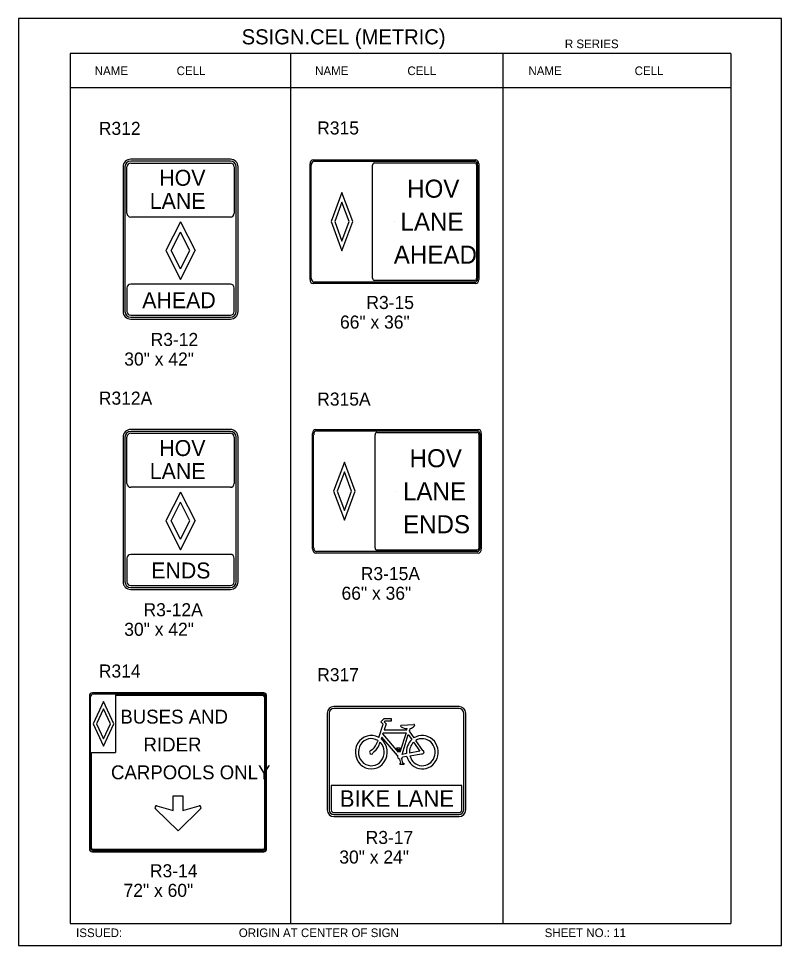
# Model space of a CAD drawing. Extents: x -5299 to 22597, y -19549 to -1808.
# Drawn here: x -2003 to -1302, y -4545 to -3692 of the extents above; entities that cross this region are included whole.
import ezdxf

# ---------------------------------------------------------------- set-up
doc = ezdxf.new("R2010")
doc.units = 0
for name, color, linetype in [('Level 1', 7, 'Continuous'), ('Level 2', 7, 'Continuous'), ('Level 3', 7, 'Continuous'), ('Level 63', 7, 'Continuous')]:
    doc.layers.add(name, color=color, linetype=linetype)

msp = doc.modelspace()

# ---------------------------------------------------------------- linework, layer by layer
at = {"layer": 'Level 1'}
for p, q in [((-1348.64, -3724.36), (-1955.66, -3724.36)), ((-1955.66, -3724.36), (-1955.66, -4524.36)), ((-1753.32, -3724.36), (-1753.32, -4524.36)), ((-1558.19, -3724.36), (-1558.19, -4524.36)), ((-1348.64, -3724.36), (-1348.64, -4524.36)), ((-1348.64, -3756.03), (-1955.66, -3756.03)), ((-1808.52, -3823.31), (-1900.09, -3823.31)), ((-1900.09, -3825.06), (-1808.52, -3825.06)), ((-1734.26, -3930.94), (-1734.26, -3826.98)), ((-1731.65, -3823.47), (-1583.89, -3823.47)), ((-1677.87, -3930.94), (-1677.87, -3826.98)), ((-1676.31, -3824.88), (-1583.89, -3824.88)), ((-1582.33, -3826.98), (-1582.33, -3930.94)), ((-1581.28, -3826.98), (-1581.28, -3930.94)), ((-1905.37, -3828.56), (-1905.37, -3961.56)), ((-1903.61, -3871.21), (-1903.61, -3828.56)), ((-1805, -3828.56), (-1804.99, -3871.21)), ((-1803.24, -3961.56), (-1803.24, -3828.56)), ((-1808.52, -3874.72), (-1900.09, -3874.71)), ((-1657.77, -3878.96), (-1657.77, -3878.96)), ((-1854.31, -3895.06), (-1854.31, -3895.06)), ((-1808.52, -3936.39), (-1900.09, -3936.4)), ((-1583.89, -3934.45), (-1731.65, -3934.45)), ((-1583.89, -3933.04), (-1676.31, -3933.04)), ((-1903.61, -3939.9), (-1903.61, -3961.56)), ((-1805, -3961.56), (-1804.98, -3939.9)), ((-1900.09, -3965.06), (-1808.52, -3965.06)), ((-1900.09, -3966.81), (-1808.52, -3966.81)), ((-1808.52, -4071.83), (-1900.09, -4071.83)), ((-1900.09, -4073.58), (-1808.52, -4073.58)), ((-1729.37, -4071.35), (-1581.61, -4071.35)), ((-1674.03, -4072.76), (-1581.61, -4072.76)), ((-1905.37, -4077.08), (-1905.37, -4210.08)), ((-1903.61, -4119.74), (-1903.61, -4077.08)), ((-1805, -4077.08), (-1804.99, -4119.74)), ((-1803.24, -4210.08), (-1803.24, -4077.08)), ((-1731.98, -4178.82), (-1731.98, -4074.86)), ((-1675.59, -4178.82), (-1675.59, -4074.86)), ((-1580.05, -4074.86), (-1580.05, -4178.82)), ((-1579, -4074.86), (-1579, -4178.82)), ((-1808.52, -4123.24), (-1900.09, -4123.24)), ((-1655.49, -4126.84), (-1655.49, -4126.84)), ((-1655.49, -4126.84), (-1655.49, -4126.84)), ((-1854.31, -4143.58), (-1854.31, -4143.58)), ((-1808.52, -4184.91), (-1900.09, -4184.92)), ((-1581.61, -4182.33), (-1729.37, -4182.33)), ((-1581.61, -4180.92), (-1674.03, -4180.92)), ((-1903.61, -4188.42), (-1903.61, -4210.08)), ((-1805, -4210.08), (-1804.98, -4188.42)), ((-1900.09, -4213.58), (-1808.52, -4213.58)), ((-1900.09, -4215.33), (-1808.52, -4215.33)), ((-1937.02, -4454.7), (-1937.02, -4315.99)), ((-1934.51, -4313.28), (-1778.72, -4313.28)), ((-1914.16, -4314.37), (-1778.72, -4314.37)), ((-1914.16, -4314.37), (-1914.16, -4367.19)), ((-1777.22, -4315.99), (-1777.22, -4454.7)), ((-1776.21, -4315.99), (-1776.21, -4454.7)), ((-1598.38, -4326.64), (-1713.39, -4326.64)), ((-1717.64, -4330.89), (-1717.64, -4419.96)), ((-1670.18, -4338.93), (-1667.34, -4335.94)), ((-1667.34, -4335.94), (-1660.88, -4335.94)), ((-1666.41, -4338.2), (-1667.18, -4338.93)), ((-1660.88, -4338.2), (-1666.41, -4338.2)), ((-1660.88, -4335.94), (-1660.88, -4338.2)), ((-1594.13, -4419.96), (-1594.13, -4330.89)), ((-1672.1, -4353.26), (-1668.18, -4341.04)), ((-1668.18, -4341.04), (-1670.18, -4338.93)), ((-1665.49, -4340.79), (-1667.26, -4346.38)), ((-1667.26, -4346.38), (-1646.36, -4346.38)), ((-1667.18, -4338.93), (-1665.49, -4340.79)), ((-1651.43, -4342.01), (-1639.82, -4341.36)), ((-1646.36, -4346.38), (-1645.98, -4345.12)), ((-1643.37, -4345.04), (-1644.13, -4347.51)), ((-1669.34, -4352.86), (-1669.95, -4354.72)), ((-1654.89, -4369.77), (-1669.34, -4352.86)), ((-1668.41, -4350.02), (-1668.1, -4349.05)), ((-1654.12, -4366.78), (-1668.41, -4350.02)), ((-1668.1, -4349.05), (-1647.12, -4349.05)), ((-1647.12, -4349.05), (-1652.66, -4366.7)), ((-1650.74, -4368.8), (-1645.05, -4350.59)), ((-1645.05, -4350.59), (-1641.74, -4355.2)), ((-1644.13, -4347.51), (-1639.82, -4353.66)), ((-1672.95, -4356.09), (-1673.33, -4357.15)), ((-1671.03, -4358.03), (-1670.87, -4357.71)), ((-1652.43, -4362.97), (-1655.73, -4362.97)), ((-1655.73, -4362.97), (-1655.73, -4364.19)), ((-1652.43, -4364.19), (-1652.43, -4362.97)), ((-1640.13, -4357.71), (-1634.29, -4365.89)), ((-1631.68, -4365.24), (-1638.13, -4356.09)), ((-1936.01, -4454.7), (-1936.01, -4367.19)), ((-1936.01, -4367.19), (-1914.16, -4367.19)), ((-1677.94, -4364.27), (-1679.02, -4365.16)), ((-1677.4, -4367.18), (-1676.4, -4366.29)), ((-1655.73, -4364.19), (-1654.65, -4364.19)), ((-1654.65, -4364.19), (-1654.12, -4366.78)), ((-1652.66, -4366.7), (-1653.2, -4364.19)), ((-1653.2, -4364.19), (-1652.43, -4364.19)), ((-1651.27, -4372.69), (-1650.35, -4376.89)), ((-1646.74, -4368.15), (-1650.74, -4368.8)), ((-1646.28, -4370.74), (-1650.28, -4371.47)), ((-1634.29, -4365.89), (-1643.89, -4367.59)), ((-1643.51, -4370.26), (-1632.83, -4368.32)), ((-1655.89, -4375.43), (-1655.89, -4375.43)), ((-1651.81, -4376.89), (-1652.66, -4373.09)), ((-1652.58, -4378.11), (-1652.58, -4376.89)), ((-1652.58, -4376.89), (-1651.81, -4376.89)), ((-1649.27, -4378.11), (-1652.58, -4378.11)), ((-1650.35, -4376.89), (-1649.27, -4376.89)), ((-1649.27, -4376.89), (-1649.27, -4378.11)), ((-1856.62, -4385.35), (-1856.62, -4385.35)), ((-1595.95, -4397.35), (-1715.82, -4397.35)), ((-1715.82, -4397.35), (-1715.82, -4419.96)), ((-1595.95, -4419.96), (-1595.95, -4397.35)), ((-1860.98, -4420.4), (-1860.98, -4406.97)), ((-1860.98, -4406.97), (-1852.25, -4406.97)), ((-1852.25, -4406.97), (-1852.25, -4420.4)), ((-1856.64, -4438.99), (-1877.35, -4418.77)), ((-1876.09, -4416.19), (-1860.98, -4420.4)), ((-1835.88, -4418.77), (-1856.64, -4438.99)), ((-1852.25, -4420.4), (-1837.18, -4416.19)), ((-1713.39, -4422.4), (-1598.38, -4422.4)), ((-1713.39, -4424.22), (-1598.38, -4424.22)), ((-1778.72, -4456.32), (-1934.51, -4456.32)), ((-1778.72, -4457.41), (-1934.51, -4457.41)), ((-1955.66, -4524.36), (-1348.64, -4524.36))]:
    msp.add_line(p, q, dxfattribs=at)
for points in [[(-1706.07, -3852.26), (-1715.99, -3878.96), (-1706.07, -3905.66), (-1696.14, -3878.96)], [(-1706.07, -3861.16), (-1712.68, -3878.96), (-1706.07, -3896.76), (-1699.45, -3878.96)], [(-1703.78, -4100.14), (-1713.7, -4126.84), (-1703.78, -4153.54), (-1693.86, -4126.84)], [(-1703.78, -4109.04), (-1710.4, -4126.84), (-1703.78, -4144.64), (-1697.16, -4126.84)], [(-1925.09, -4320.18), (-1934.64, -4340.78), (-1925.09, -4361.38), (-1915.53, -4340.78)], [(-1925.09, -4327.05), (-1931.45, -4340.78), (-1925.09, -4354.51), (-1918.72, -4340.78)]]:
    msp.add_lwpolyline(points, close=True, dxfattribs=at)
for centre, radius, start, end in [((-1713.39, -4330.89), 4.26, 90, 180), ((-1598.38, -4330.89), 4.26, 0, 90), ((-1713.39, -4419.96), 4.26, 180, 270), ((-1713.39, -4419.96), 2.43, 180, 270), ((-1598.38, -4419.96), 2.43, 270, 0), ((-1598.38, -4419.96), 4.26, 270, 0)]:
    msp.add_arc(centre, radius, start, end, dxfattribs=at)
for centre, major_axis, ratio, start_param, end_param in [((-1900.09, -3828.56), (-5.28, 0), 0.993763, 4.712389, 6.283185), ((-1900.09, -3828.56), (-3.52, 0), 0.993763, 4.712389, 6.283185), ((-1808.52, -3828.56), (5.28, 0), 0.993763, 0, 1.570796), ((-1808.52, -3828.56), (-3.52, 0), 0.993763, 3.141593, 4.712389), ((-1731.65, -3826.98), (0, -3.51), 0.743304, 3.141593, 4.712389), ((-1676.31, -3826.98), (0, -2.1), 0.743304, 3.141593, 4.712389), ((-1583.89, -3826.98), (0, 3.51), 0.743304, 4.712389, 6.283185), ((-1583.89, -3826.98), (0, 2.1), 0.743304, 4.712389, 6.283185), ((-1900.09, -3871.21), (3.52, 0), 0.993763, 3.141593, 4.712389), ((-1808.52, -3871.21), (3.53, 0), 0.993763, 4.712389, 6.283185), ((-1900.09, -3939.9), (-3.52, 0), 0.993763, 4.712389, 6.283185), ((-1808.52, -3939.9), (3.54, 0), 0.993763, 0, 1.570796), ((-1731.65, -3930.94), (0, -3.51), 0.743304, 4.712389, 6.283185), ((-1676.31, -3930.94), (0, -2.1), 0.743304, 4.712389, 6.283185), ((-1583.89, -3930.94), (0, 3.51), 0.743304, 3.141593, 4.712389), ((-1583.89, -3930.94), (0, 2.1), 0.743304, 3.141593, 4.712389), ((-1900.09, -3961.56), (5.28, 0), 0.993763, 3.141593, 4.712389), ((-1900.09, -3961.56), (-3.52, 0), 0.993763, 0, 1.570796), ((-1808.52, -3961.56), (5.28, 0), 0.993763, 4.712389, 6.283185), ((-1808.52, -3961.56), (3.52, 0), 0.993763, 4.712389, 6.283185), ((-1900.09, -4077.08), (-5.28, 0), 0.993763, 4.712389, 6.283185), ((-1900.09, -4077.08), (-3.52, 0), 0.993763, 4.712389, 6.283185), ((-1808.52, -4077.08), (5.28, 0), 0.993763, 0, 1.570796), ((-1808.52, -4077.08), (-3.52, 0), 0.993763, 3.141593, 4.712389), ((-1729.37, -4074.86), (0, -3.51), 0.743304, 3.141593, 4.712389), ((-1674.03, -4074.86), (0, -2.1), 0.743304, 3.141593, 4.712389), ((-1581.61, -4074.86), (0, 3.51), 0.743304, 4.712389, 6.283185), ((-1581.61, -4074.86), (0, 2.1), 0.743304, 4.712389, 6.283185), ((-1900.09, -4119.74), (3.52, 0), 0.993763, 3.141593, 4.712389), ((-1808.52, -4119.74), (3.53, 0), 0.993763, 4.712389, 6.283185), ((-1900.09, -4188.42), (-3.52, 0), 0.993763, 4.712389, 6.283185), ((-1808.52, -4188.42), (3.54, 0), 0.993763, 0, 1.570796), ((-1729.37, -4178.82), (0, -3.51), 0.743304, 4.712389, 6.283185), ((-1674.03, -4178.82), (0, -2.1), 0.743304, 4.712389, 6.283185), ((-1581.61, -4178.82), (0, 3.51), 0.743304, 3.141593, 4.712389), ((-1581.61, -4178.82), (0, 2.1), 0.743304, 3.141593, 4.712389), ((-1900.09, -4210.08), (5.28, 0), 0.993763, 3.141593, 4.712389), ((-1900.09, -4210.08), (-3.52, 0), 0.993763, 0, 1.570796), ((-1808.52, -4210.08), (5.28, 0), 0.993763, 4.712389, 6.283185), ((-1808.52, -4210.08), (3.52, 0), 0.993763, 4.712389, 6.283185), ((-1934.51, -4315.99), (0, -2.71), 0.9275, 3.141593, 4.712389), ((-1778.72, -4315.99), (0, 2.71), 0.9275, 4.712389, 6.283185), ((-1778.72, -4315.99), (0, 1.62), 0.9275, 4.712389, 6.283185), ((-1651.39, -4342.78), (0, -0.744), 0.94945, 3.226888, 5.815521), ((-1645.4, -4331.22), (0, 13.91), 0.949451, 2.643723, 3.097911), ((-1644.61, -4337.73), (0, 7.43), 0.949451, 3.318736, 4.000032), ((-1639.82, -4342.11), (0, -0.748), 0.94945, 0.878905, 3.099137), ((-1678.98, -4366.81), (0, -15.41), 0.949451, 2.649265, 8.760057), ((-1678.99, -4366.81), (0, -12.45), 0.949451, 2.607497, 8.671871), ((-1632.14, -4366.83), (0, 15.41), 0.949451, 0.718242, 1.656295), ((-1632.15, -4366.83), (0, -15.41), 0.949451, 4.971468, 9.974568), ((-1632.14, -4366.83), (0, -12.45), 0.949451, 4.993104, 9.954949), ((-1687.62, -4352.16), (0, 15.83), 0.949451, 3.838751, 4.389585), ((-1687.06, -4352.58), (0, 17.74), 0.949451, 3.829085, 4.399537), ((-1632.39, -4366.76), (0, 12.18), 0.949451, 0.729351, 1.640231), ((-1678.95, -4366.83), (0, 1.67), 0.949451, 0.027423, 4.490459), ((-1652.51, -4370.52), (0, -2.58), 0.949451, 4.421521, 6.222869), ((-1652.66, -4370.35), (0, 2.74), 0.949451, 3.697306, 4.278972), ((-1632.13, -4366.83), (0, -1.65), 0.949451, 5.793081, 9.148728), ((-1876.42, -4417.65), (0, 1.5), 0.9275, 6.033564, 8.681553), ((-1836.83, -4417.65), (0, -1.5), 0.9275, 0.743224, 3.391214), ((-1934.51, -4454.7), (0, -2.71), 0.9275, 4.712389, 6.283185), ((-1934.51, -4454.7), (0, -1.62), 0.9275, 4.712389, 6.283185), ((-1778.72, -4454.7), (0, 2.71), 0.9275, 3.141593, 4.712389), ((-1778.72, -4454.7), (0, 1.62), 0.9275, 3.141593, 4.712389)]:
    msp.add_ellipse(centre, major_axis=major_axis, ratio=ratio, start_param=start_param, end_param=end_param, dxfattribs=at)
at = {"layer": 'Level 3'}
for p, q in [((-1808.52, -3821.56), (-1900.09, -3821.56)), ((-1735.31, -3932.07), (-1735.31, -3825.86)), ((-1732.49, -3822.06), (-1583.06, -3822.06)), ((-1580.24, -3825.86), (-1580.24, -3932.07)), ((-1907.13, -3828.56), (-1907.13, -3961.56)), ((-1801.48, -3961.56), (-1801.48, -3828.56)), ((-1854.36, -3879.08), (-1867.8, -3905.56)), ((-1854.36, -3879.08), (-1840.94, -3905.56)), ((-1862.95, -3905.56), (-1854.36, -3888.49)), ((-1845.78, -3905.56), (-1854.36, -3888.49)), ((-1867.82, -3905.57), (-1867.94, -3905.57)), ((-1867.8, -3905.56), (-1854.36, -3932.24)), ((-1854.36, -3922.39), (-1862.95, -3905.56)), ((-1854.4, -3932.25), (-1840.97, -3905.57)), ((-1854.36, -3922.39), (-1845.78, -3905.56)), ((-1583.06, -3935.86), (-1732.49, -3935.86)), ((-1900.09, -3968.56), (-1808.52, -3968.56)), ((-1808.52, -4070.08), (-1900.09, -4070.08)), ((-1733.02, -4179.94), (-1733.02, -4073.74)), ((-1730.2, -4069.94), (-1580.77, -4069.94)), ((-1577.95, -4073.74), (-1577.95, -4179.94)), ((-1907.13, -4077.08), (-1907.13, -4210.08)), ((-1801.48, -4210.08), (-1801.48, -4077.08)), ((-1854.36, -4127.6), (-1867.8, -4154.08)), ((-1854.36, -4127.6), (-1840.94, -4154.08)), ((-1862.95, -4154.08), (-1854.36, -4137.02)), ((-1845.78, -4154.08), (-1854.36, -4137.02)), ((-1867.82, -4154.09), (-1867.94, -4154.09)), ((-1867.8, -4154.08), (-1854.36, -4180.77)), ((-1854.36, -4170.92), (-1862.95, -4154.08)), ((-1854.4, -4180.78), (-1840.97, -4154.09)), ((-1854.36, -4170.92), (-1845.78, -4154.08)), ((-1580.77, -4183.74), (-1730.2, -4183.74)), ((-1900.09, -4217.08), (-1808.52, -4217.08)), ((-1777.91, -4312.2), (-1935.32, -4312.2)), ((-1938.03, -4315.12), (-1938.03, -4455.57)), ((-1775.2, -4455.57), (-1775.2, -4315.12)), ((-1598.38, -4324.81), (-1713.39, -4324.81)), ((-1719.47, -4330.89), (-1719.47, -4419.96)), ((-1592.3, -4419.96), (-1592.3, -4330.89)), ((-1713.39, -4426.04), (-1598.38, -4426.04)), ((-1935.32, -4458.49), (-1777.91, -4458.49))]:
    msp.add_line(p, q, dxfattribs=at)
for points in [[(-1867.94, -3905.57), (-1867.94, -3905.42), (-1867.75, -3905.42), (-1867.82, -3905.57)], [(-1867.94, -4154.09), (-1867.94, -4153.95), (-1867.75, -4153.95), (-1867.82, -4154.09)]]:
    msp.add_lwpolyline(points, dxfattribs=at)
for centre, start, end in [((-1713.39, -4330.89), 90, 180), ((-1598.38, -4330.89), 0, 90), ((-1713.39, -4419.96), 180, 270), ((-1598.38, -4419.96), 270, 0)]:
    msp.add_arc(centre, 6.08, start, end, dxfattribs=at)
for centre, major_axis, ratio, start_param, end_param in [((-1900.09, -3828.56), (-7.04, 0), 0.993763, 4.712389, 6.283185), ((-1808.52, -3828.56), (7.04, 0), 0.993763, 0, 1.570796), ((-1732.49, -3825.86), (0, -3.79), 0.743304, 3.141593, 4.712389), ((-1583.05, -3825.86), (0, 3.79), 0.743304, 4.712389, 6.283185), ((-1732.49, -3932.07), (0, -3.79), 0.743304, 4.712389, 6.283185), ((-1583.05, -3932.07), (0, 3.79), 0.743304, 3.141593, 4.712389), ((-1900.09, -3961.56), (7.04, 0), 0.993763, 3.141593, 4.712389), ((-1808.52, -3961.56), (7.04, 0), 0.993763, 4.712389, 6.283185), ((-1900.09, -4077.08), (-7.04, 0), 0.993763, 4.712389, 6.283185), ((-1808.52, -4077.08), (7.04, 0), 0.993763, 0, 1.570796), ((-1730.2, -4073.74), (0, -3.79), 0.743304, 3.141593, 4.712389), ((-1580.77, -4073.74), (0, 3.79), 0.743304, 4.712389, 6.283185), ((-1730.2, -4179.94), (0, -3.79), 0.743304, 4.712389, 6.283185), ((-1580.77, -4179.94), (0, 3.79), 0.743304, 3.141593, 4.712389), ((-1900.09, -4210.08), (7.04, 0), 0.993763, 3.141593, 4.712389), ((-1808.52, -4210.08), (7.04, 0), 0.993763, 4.712389, 6.283185), ((-1935.32, -4315.12), (0, -2.93), 0.9275, 3.141593, 4.712389), ((-1777.91, -4315.12), (0, 2.93), 0.9275, 4.712389, 6.283185), ((-1935.32, -4455.57), (0, -2.93), 0.9275, 4.712389, 6.283185), ((-1777.91, -4455.57), (0, 2.93), 0.9275, 3.141593, 4.712389)]:
    msp.add_ellipse(centre, major_axis=major_axis, ratio=ratio, start_param=start_param, end_param=end_param, dxfattribs=at)
at = {"layer": 'Level 63'}
msp.add_lwpolyline([(-2003.17, -4544.55), (-1302.12, -4544.55), (-1302.12, -3692.17), (-2003.17, -3692.17)], close=True, dxfattribs=at)

# ---------------------------------------------------------------- texts
at = {"layer": 'Level 1'}
for s, height, p in [('HOV', 14.657, (-1873.87, -3845.95)), ('HOV', 16.595, (-1646.13, -3856.91)), ('LANE', 14.657, (-1882.6, -3867.16)), ('LANE', 16.595, (-1652.2, -3887.26)), ('AHEAD', 16.595, (-1658.36, -3917.6)), ('AHEAD', 14.657, (-1889.51, -3958.52)), ('HOV', 14.657, (-1873.87, -4094.47)), ('HOV', 16.595, (-1643.85, -4104.79)), ('LANE', 14.657, (-1882.6, -4115.68)), ('LANE', 16.595, (-1649.91, -4135.14)), ('ENDS', 16.595, (-1649.91, -4165.48)), ('ENDS', 14.657, (-1881.26, -4207.04)), ('  BUSES AND', 12.801, (-1919.16, -4340.54)), ('    RIDER', 12.801, (-1907.38, -4366.14)), ('CARPOOLS ONLY', 12.801, (-1918.23, -4391.75)), ('BIKE LANE', 15.2, (-1708, -4417.05))]:
    msp.add_text(s, height=height, dxfattribs=at).set_placement(p)
at = {"layer": 'Level 2'}
for s, p in [('R312', (-1929.38, -3799.16)), ('R315', (-1728.72, -3798.78)), ('R312A', (-1929.38, -4047.24)), ('R315A', (-1728.72, -4048.1)), ('R314', (-1929.38, -4298.17)), ('R317', (-1728.72, -4301.54))]:
    msp.add_text(s, height=12, dxfattribs=at).set_placement(p)
at = {"layer": 'Level 3'}
for s, height, p in [('SSIGN.CEL (METRIC)', 13.8566, (-1798.13, -3715.92)), ('R SERIES', 7.918, (-1501.14, -3719.41)), ('NAME', 7.918, (-1933.16, -3744.19)), ('CELL', 7.918, (-1857.93, -3744.19)), ('NAME', 7.918, (-1730.62, -3744.19)), ('CELL', 7.918, (-1645.85, -3744.19)), ('NAME', 7.918, (-1534.62, -3744.19)), ('CELL', 7.918, (-1437.03, -3744.19)), ('R3-15', 12, (-1683.53, -3959.28)), ('66" x 36"', 12, (-1707.77, -3977.28)), ('R3-12', 12, (-1881.79, -3993.28)), ('30" x 42"', 12, (-1906.03, -4011.28)), ('R3-15A', 12, (-1688.67, -4208.62)), ('66" x 36"', 12, (-1706.38, -4226.62)), ('R3-12A', 12, (-1888.31, -4241.81)), ('30" x 42"', 12, (-1906.03, -4259.81)), ('R3-17', 12, (-1684.18, -4451.22)), ('30" x 24"', 12, (-1708.42, -4469.22)), ('R3-14', 12, (-1882.45, -4481.86)), ('72" x 60"', 12, (-1906.68, -4499.86)), ('ISSUED:', 7.918, (-1950.3, -4536.85)), ('ORIGIN AT CENTER OF SIGN', 7.9181, (-1800.76, -4536.85)), ('SHEET NO.: 11', 7.918, (-1519.7, -4536.85))]:
    msp.add_text(s, height=height, dxfattribs=at).set_placement(p)

doc.saveas('drawing.dxf')
